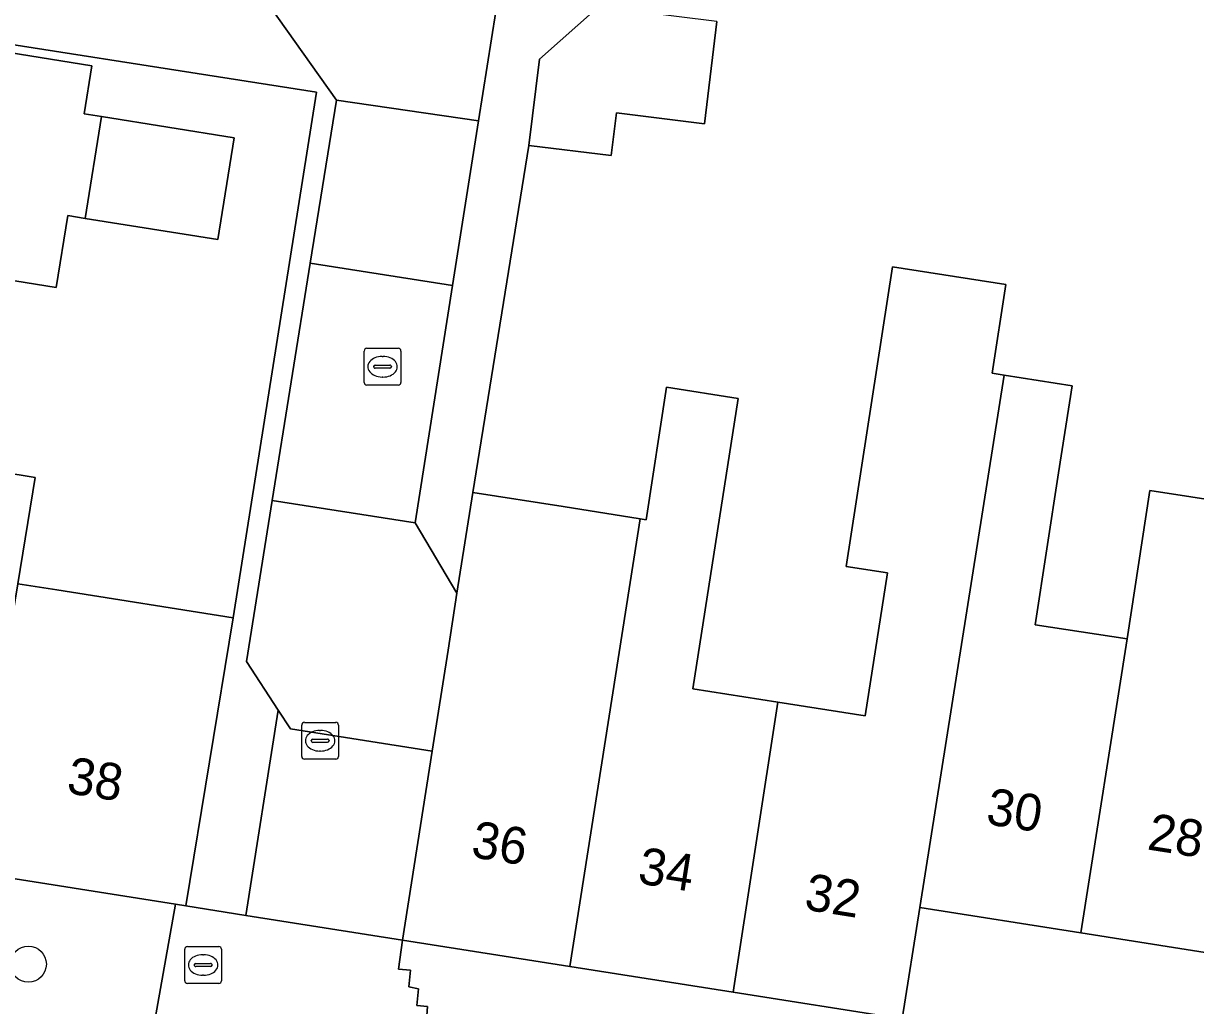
# Model space of a CAD drawing. Extents: x 162172 to 163187, y 382874 to 383685.
# Drawn here: x 162601.82 to 162633.67, y 383340.79 to 383367.47 of the extents above; entities that cross this region are included whole.
import ezdxf

# ---------------------------------------------------------------- set-up
doc = ezdxf.new("R2010")
doc.units = 0
for name, color, linetype in [('IMGEO_Boom', 7, 'Continuous'), ('IMGEO_Brandkraan', 7, 'Continuous'), ('IMGEO_Erf', 7, 'Continuous'), ('IMGEO_Kolk', 7, 'Continuous'), ('IMGEO_Muur', 7, 'Continuous'), ('IMGEO_Pand', 7, 'Continuous'), ('IMGEO_Pand_nummerreeks', 7, 'Continuous'), ('IMGEO_Rijbaan_lokaal_open', 7, 'Continuous'), ('IMGEO_Voetpad_open', 7, 'Continuous')]:
    doc.layers.add(name, color=color, linetype=linetype)

msp = doc.modelspace()

# ---------------------------------------------------------------- linework, layer by layer
at = {"layer": 'IMGEO_Boom'}
msp.add_circle((162601.949, 383341.916), 0.489, dxfattribs=at)
at = {"layer": 'IMGEO_Brandkraan'}
for p, q in [((162606.198, 383341.466), (162606.198, 383342.318)), ((162606.273, 383342.392), (162607.125, 383342.392)), ((162606.686, 383342.172), (162606.711, 383342.172)), ((162607.199, 383342.318), (162607.199, 383341.466)), ((162606.457, 383341.886), (162606.457, 383341.898)), ((162606.895, 383341.849), (162606.497, 383341.849)), ((162606.5, 383341.935), (162606.898, 383341.935)), ((162606.941, 383341.898), (162606.941, 383341.886)), ((162606.709, 383341.612), (162606.684, 383341.612)), ((162607.125, 383341.392), (162606.273, 383341.392))]:
    msp.add_line(p, q, dxfattribs=at)
for points in [[(162606.198, 383341.466), (162606.198, 383342.318)], [(162606.273, 383342.392), (162607.125, 383342.392)], [(162607.199, 383342.318), (162607.199, 383341.466)], [(162607.125, 383341.392), (162606.273, 383341.392)]]:
    msp.add_lwpolyline(points, dxfattribs=at)
for centre, radius, start, end in [((162606.275, 383342.316), 0.0765, 91.552, 178.448), ((162606.275, 383342.316), 0.0765, 91.552, 178.448), ((162607.123, 383342.316), 0.0765, 1.552, 88.448), ((162607.123, 383342.316), 0.0765, 1.552, 88.448), ((162606.497, 383341.895), 0.0403, 85.8775, 175.7526), ((162606.494, 383341.885), 0.0366, 178.938, 274.7102), ((162606.898, 383341.892), 0.043, 264.8664, 352.4533), ((162606.902, 383341.897), 0.0386, 1.7309, 96.639), ((162606.275, 383341.468), 0.0765, 181.552, 268.448), ((162606.275, 383341.468), 0.0765, 181.552, 268.448), ((162607.123, 383341.468), 0.0765, 271.552, 358.448), ((162607.123, 383341.468), 0.0765, 271.552, 358.448)]:
    msp.add_arc(centre, radius, start, end, dxfattribs=at)
for centre, major_axis, ratio, start_param, end_param in [((162606.685, 383341.892), (-0.387, 0.002), 0.722429, 4.712389, 7.853982), ((162606.71, 383341.892), (-0.39, 0.002), 0.717154, 1.570796, 4.712389)]:
    msp.add_ellipse(centre, major_axis=major_axis, ratio=ratio, start_param=start_param, end_param=end_param, dxfattribs=at)
at = {"layer": 'IMGEO_Erf'}
for points in [[(162596.469, 383356.067), (162602.138, 383355.137), (162601.664, 383352.248), (162602.725, 383352.08), (162607.511, 383351.322), (162609.776, 383365.605), (162598.08, 383367.437)], [(162620.662, 383367.527), (162620.321, 383364.746), (162617.93, 383365.039), (162617.788, 383363.881), (162615.547, 383364.155), (162614.027, 383354.729), (162616.479, 383354.344), (162618.578, 383354.014), (162618.734, 383353.989), (162619.292, 383357.587), (162621.234, 383357.282), (162620.677, 383353.683), (162620.003, 383349.397), (162622.318, 383349.033), (162624.686, 383348.66), (162625.297, 383352.542), (162624.173, 383352.718), (162625.434, 383360.861), (162628.514, 383360.377), (162628.141, 383357.968), (162628.464, 383357.917), (162630.314, 383357.626), (162629.948, 383355.264), (162629.309, 383351.137), (162631.805, 383350.75), (162632.43, 383354.782), (162634.653, 383354.438)], [(162598.047, 383367.229), (162603.675, 383366.321), (162603.465, 383365.018), (162603.939, 383364.942), (162607.541, 383364.361), (162607.098, 383361.597), (162603.495, 383362.176), (162603.021, 383362.252), (162602.708, 383360.298), (162597.08, 383361.206)], [(162634.846, 383342.088), (162630.546, 383342.765), (162626.173, 383343.453), (162625.697, 383340.429), (162681.225, 383331.781)]]:
    msp.add_lwpolyline(points, dxfattribs=at)
at = {"layer": 'IMGEO_Kolk'}
for p, q in [((162611.074, 383357.719), (162611.074, 383358.571)), ((162611.149, 383358.645), (162612.001, 383358.645)), ((162611.562, 383358.425), (162611.587, 383358.425)), ((162612.075, 383358.571), (162612.075, 383357.719)), ((162611.333, 383358.139), (162611.333, 383358.151)), ((162611.771, 383358.102), (162611.373, 383358.102)), ((162611.376, 383358.188), (162611.774, 383358.188)), ((162611.817, 383358.151), (162611.817, 383358.139)), ((162611.585, 383357.865), (162611.56, 383357.865)), ((162612.001, 383357.645), (162611.149, 383357.645)), ((162609.377, 383347.558), (162609.377, 383348.41)), ((162609.452, 383348.484), (162610.304, 383348.484)), ((162609.865, 383348.264), (162609.89, 383348.264)), ((162610.378, 383348.41), (162610.378, 383347.558)), ((162609.636, 383347.978), (162609.636, 383347.99)), ((162610.074, 383347.941), (162609.676, 383347.941)), ((162609.679, 383348.027), (162610.077, 383348.027)), ((162610.12, 383347.99), (162610.12, 383347.978)), ((162609.888, 383347.704), (162609.863, 383347.704)), ((162610.304, 383347.484), (162609.452, 383347.484))]:
    msp.add_line(p, q, dxfattribs=at)
for points in [[(162611.074, 383357.719), (162611.074, 383358.571)], [(162611.149, 383358.645), (162612.001, 383358.645)], [(162612.075, 383358.571), (162612.075, 383357.719)], [(162612.001, 383357.645), (162611.149, 383357.645)], [(162609.377, 383347.558), (162609.377, 383348.41)], [(162609.452, 383348.484), (162610.304, 383348.484)], [(162610.378, 383348.41), (162610.378, 383347.558)], [(162610.304, 383347.484), (162609.452, 383347.484)]]:
    msp.add_lwpolyline(points, dxfattribs=at)
for centre, radius, start, end in [((162611.151, 383358.569), 0.0765, 91.552, 178.448), ((162611.151, 383358.569), 0.0765, 91.552, 178.448), ((162611.999, 383358.569), 0.0765, 1.552, 88.448), ((162611.999, 383358.569), 0.0765, 1.552, 88.448), ((162611.373, 383358.148), 0.0403, 85.8775, 175.7526), ((162611.37, 383358.138), 0.0366, 178.938, 274.7102), ((162611.774, 383358.145), 0.043, 264.8664, 352.4533), ((162611.778, 383358.15), 0.0386, 1.7309, 96.639), ((162611.151, 383357.721), 0.0765, 181.552, 268.448), ((162611.151, 383357.721), 0.0765, 181.552, 268.448), ((162611.999, 383357.721), 0.0765, 271.552, 358.448), ((162611.999, 383357.721), 0.0765, 271.552, 358.448), ((162609.454, 383348.408), 0.0765, 91.552, 178.448), ((162609.454, 383348.408), 0.0765, 91.552, 178.448), ((162610.302, 383348.408), 0.0765, 1.552, 88.448), ((162610.302, 383348.408), 0.0765, 1.552, 88.448), ((162609.676, 383347.987), 0.0403, 85.8775, 175.7526), ((162609.673, 383347.977), 0.0366, 178.938, 274.7102), ((162610.077, 383347.984), 0.043, 264.8664, 352.4533), ((162610.081, 383347.989), 0.0386, 1.7309, 96.639), ((162609.454, 383347.56), 0.0765, 181.552, 268.448), ((162609.454, 383347.56), 0.0765, 181.552, 268.448), ((162610.302, 383347.56), 0.0765, 271.552, 358.448), ((162610.302, 383347.56), 0.0765, 271.552, 358.448)]:
    msp.add_arc(centre, radius, start, end, dxfattribs=at)
for centre, major_axis, ratio, start_param, end_param in [((162611.561, 383358.145), (-0.387, 0.002), 0.722429, 4.712389, 7.853982), ((162611.586, 383358.145), (-0.39, 0.002), 0.717154, 1.570796, 4.712389), ((162609.864, 383347.984), (-0.387, 0.002), 0.722429, 4.712389, 7.853982), ((162609.889, 383347.984), (-0.39, 0.002), 0.717154, 1.570796, 4.712389)]:
    msp.add_ellipse(centre, major_axis=major_axis, ratio=ratio, start_param=start_param, end_param=end_param, dxfattribs=at)
at = {"layer": 'IMGEO_Muur'}
msp.add_lwpolyline([(162609.776, 383365.605), (162607.511, 383351.322)], dxfattribs=at)
at = {"layer": 'IMGEO_Pand'}
for points in [[(162617.443, 383367.922), (162615.835, 383366.501), (162615.547, 383364.155), (162617.788, 383363.881), (162617.93, 383365.039), (162620.321, 383364.746), (162620.662, 383367.527)], [(162603.939, 383364.942), (162603.465, 383365.018), (162603.675, 383366.321), (162598.047, 383367.229), (162597.837, 383365.923), (162597.08, 383361.206), (162602.708, 383360.298), (162603.021, 383362.252), (162603.495, 383362.176)], [(162603.939, 383364.942), (162603.495, 383362.176), (162607.098, 383361.597), (162607.541, 383364.361)], [(162626.173, 383343.453), (162628.464, 383357.917), (162628.141, 383357.968), (162628.514, 383360.377), (162625.434, 383360.861), (162624.173, 383352.718), (162625.297, 383352.542), (162624.686, 383348.66), (162622.318, 383349.033), (162621.104, 383341.152), (162625.697, 383340.429)], [(162630.546, 383342.765), (162631.805, 383350.75), (162629.309, 383351.137), (162629.948, 383355.264), (162630.314, 383357.626), (162628.464, 383357.917), (162626.173, 383343.453)], [(162616.662, 383341.851), (162621.104, 383341.152), (162622.318, 383349.033), (162620.003, 383349.397), (162620.677, 383353.683), (162621.234, 383357.282), (162619.292, 383357.587), (162618.734, 383353.989), (162618.578, 383354.014)], [(162636.75, 383354.103), (162637.141, 383356.572), (162635.034, 383356.898), (162634.653, 383354.438), (162632.43, 383354.782), (162631.805, 383350.75), (162630.546, 383342.765), (162634.846, 383342.088)], [(162595.99, 383353.146), (162594.709, 383345.33), (162600.381, 383344.427), (162601.664, 383352.248), (162602.138, 383355.137), (162596.469, 383356.067)], [(162616.662, 383341.851), (162618.578, 383354.014), (162616.479, 383354.344), (162614.027, 383354.729), (162613.597, 383351.992), (162613.353, 383350.441), (162612.922, 383347.704), (162612.113, 383342.567)], [(162600.381, 383344.427), (162605.947, 383343.542), (162606.229, 383343.497), (162607.511, 383351.322), (162602.725, 383352.08), (162601.664, 383352.248)]]:
    msp.add_lwpolyline(points, close=True, dxfattribs=at)
at = {"layer": 'IMGEO_Rijbaan_lokaal_open'}
msp.add_lwpolyline([(162540.256, 383401.209), (162550.264, 383389.374), (162557.107, 383381.692), (162559.112, 383379.328), (162566.716, 383371.198), (162569.735, 383368.176), (162574.27, 383363.636), (162574.756, 383363.046), (162575.389, 383363.568), (162578.52, 383366.243), (162578.711, 383367.361), (162583.958, 383371.911), (162586.743, 383371.46), (162608.501, 383367.951), (162610.322, 383365.389), (162614.183, 383364.828), (162614.769, 383368.544), (162621.775, 383374.778), (162624.11, 383374.55), (162647.002, 383393.986)], dxfattribs=at)
for points in [[(162610.322, 383365.389), (162609.611, 383360.96), (162613.476, 383360.351), (162614.183, 383364.828)], [(162609.611, 383360.96), (162608.576, 383354.512), (162612.458, 383353.901), (162613.476, 383360.351)], [(162613.597, 383351.992), (162612.458, 383353.901), (162608.576, 383354.512), (162607.873, 383350.136), (162608.741, 383348.818), (162609.076, 383348.309), (162612.922, 383347.704), (162613.353, 383350.441)], [(162612.922, 383347.704), (162609.076, 383348.309), (162608.741, 383348.818), (162607.861, 383343.239), (162612.113, 383342.567)]]:
    msp.add_lwpolyline(points, close=True, dxfattribs=at)
at = {"layer": 'IMGEO_Voetpad_open'}
for points in [[(162615.547, 383364.155), (162615.835, 383366.501), (162617.443, 383367.922), (162630.629, 383379.573), (162631.275, 383379.318), (162636.256, 383383.431), (162647.873, 383393.116), (162647.002, 383393.986), (162624.11, 383374.55), (162621.775, 383374.778), (162614.769, 383368.544), (162614.183, 383364.828), (162613.476, 383360.351), (162612.458, 383353.901), (162613.597, 383351.992), (162614.027, 383354.729)], [(162586.743, 383371.46), (162583.958, 383371.911), (162578.711, 383367.361), (162578.52, 383366.243), (162582.733, 383369.842), (162598.08, 383367.437), (162609.776, 383365.605), (162607.511, 383351.322), (162606.229, 383343.497), (162607.861, 383343.239), (162608.741, 383348.818), (162607.873, 383350.136), (162608.576, 383354.512), (162609.611, 383360.96), (162610.322, 383365.389), (162608.501, 383367.951)], [(162612.337, 383341.748), (162612.007, 383341.781), (162612.113, 383342.567), (162607.861, 383343.239), (162606.229, 383343.497), (162605.947, 383343.542), (162605.204, 383339.371), (162613.319, 383338.115), (162613.475, 383339.146), (162612.88, 383339.249), (162613.024, 383340.229), (162612.758, 383340.271), (162612.792, 383340.762), (162612.505, 383340.791), (162612.552, 383341.243), (162612.287, 383341.301)]]:
    msp.add_lwpolyline(points, close=True, dxfattribs=at)
for points in [[(162601.788, 383339.9), (162605.204, 383339.371), (162605.947, 383343.542), (162600.381, 383344.427), (162594.709, 383345.33), (162589.037, 383346.232), (162583.364, 383347.134), (162577.691, 383348.037)], [(162625.697, 383340.429), (162621.104, 383341.152), (162616.662, 383341.851), (162612.113, 383342.567), (162612.007, 383341.781), (162612.337, 383341.748), (162612.287, 383341.301), (162612.552, 383341.243), (162612.505, 383340.791), (162612.792, 383340.762), (162612.758, 383340.271), (162613.024, 383340.229), (162612.88, 383339.249), (162613.475, 383339.146), (162613.319, 383338.115), (162613.69, 383338.058)]]:
    msp.add_lwpolyline(points, dxfattribs=at)

# ---------------------------------------------------------------- texts
at = {"layer": 'IMGEO_Pand_nummerreeks'}
for s, rotation, p in [('38', 350.9616, (162602.961, 383346.568)), ('30', 351.0531, (162627.944, 383345.725)), ('28', 351.0504, (162632.328, 383345.035)), ('36', 351.0555, (162613.953, 383344.828)), ('34', 351.0555, (162618.481, 383344.116)), ('32', 351.0555, (162623.006, 383343.403))]:
    msp.add_text(s, height=1, rotation=rotation, dxfattribs=at).set_placement(p)

doc.saveas('drawing.dxf')
